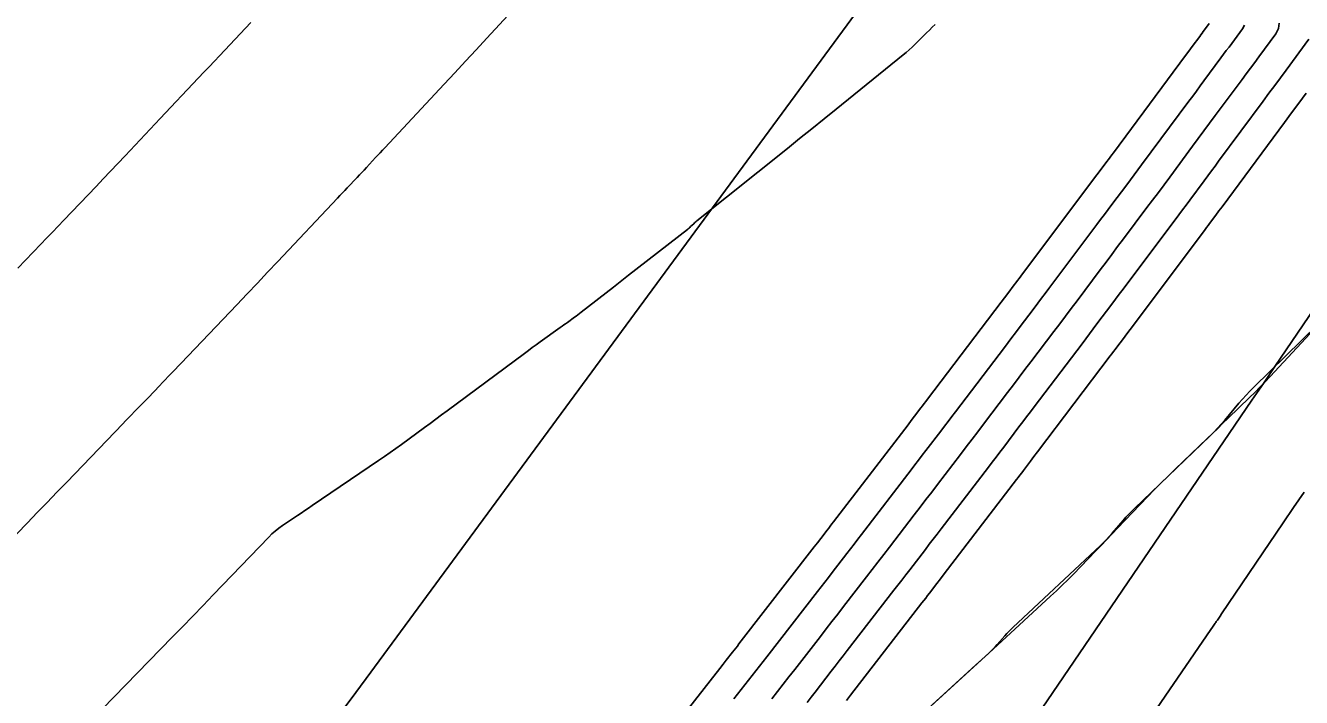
# Model space of a CAD drawing. Extents: x 1005228 to 1008882, y 1883389 to 1885754.
# Drawn here: x 1008253.35 to 1008294.8, y 1884710.91 to 1884732.75 of the extents above; entities that cross this region are included whole.
import ezdxf

# ---------------------------------------------------------------- set-up
doc = ezdxf.new("R2010")
doc.units = 0
for name, color, linetype in [('ATDIMS', 7, 'Continuous'), ('C-ANNO-NOTE', 7, 'Continuous'), ('TSOBSTACLE', 7, 'Continuous')]:
    doc.layers.add(name, color=color, linetype=linetype)

msp = doc.modelspace()

# ---------------------------------------------------------------- linework, layer by layer
at = {"layer": 'ATDIMS'}
for points in [[(1008255.472, 1884710.149), (1008258.113, 1884712.866), (1008258.448, 1884713.211), (1008258.783, 1884713.557), (1008259.117, 1884713.903), (1008259.451, 1884714.25), (1008261.251, 1884716.122), (1008261.355, 1884716.224), (1008261.464, 1884716.32), (1008261.577, 1884716.411), (1008261.696, 1884716.495), (1008262.182, 1884716.821), (1008262.303, 1884716.902), (1008262.424, 1884716.984), (1008262.545, 1884717.066), (1008262.666, 1884717.148), (1008264.817, 1884718.606), (1008265.007, 1884718.736), (1008265.195, 1884718.868), (1008265.382, 1884719.001), (1008265.568, 1884719.136), (1008266.309, 1884719.681), (1008266.494, 1884719.817), (1008266.679, 1884719.954), (1008266.864, 1884720.09), (1008267.048, 1884720.227), (1008269.558, 1884722.091), (1008269.685, 1884722.185), (1008269.812, 1884722.279), (1008269.94, 1884722.371), (1008270.068, 1884722.464), (1008270.723, 1884722.934), (1008270.781, 1884722.975), (1008270.838, 1884723.016), (1008270.895, 1884723.057), (1008270.952, 1884723.098), (1008271.181, 1884723.264), (1008271.238, 1884723.306), (1008271.294, 1884723.348), (1008271.351, 1884723.39), (1008271.406, 1884723.434), (1008272.448, 1884724.245), (1008272.942, 1884724.631), (1008274.854, 1884726.121), (1008274.881, 1884726.143), (1008274.907, 1884726.165), (1008274.933, 1884726.188), (1008274.958, 1884726.211), (1008275.057, 1884726.306), (1008275.082, 1884726.33), (1008275.108, 1884726.353), (1008275.134, 1884726.375), (1008275.16, 1884726.397), (1008278.102, 1884728.753), (1008278.499, 1884729.072), (1008278.896, 1884729.391), (1008279.292, 1884729.711), (1008279.688, 1884730.031), (1008281.861, 1884731.789), (1008281.961, 1884731.872), (1008282.06, 1884731.958), (1008282.156, 1884732.047), (1008282.25, 1884732.137), (1008282.622, 1884732.505), (1008282.715, 1884732.597), (1008282.808, 1884732.69), (1008282.9, 1884732.782)], [(1008280.02, 1884710.817), (1008280.147, 1884710.981), (1008282.473, 1884713.985), (1008282.534, 1884714.064), (1008282.594, 1884714.142), (1008282.654, 1884714.22), (1008282.715, 1884714.299), (1008282.955, 1884714.613), (1008283.076, 1884714.77), (1008283.196, 1884714.927), (1008285.542, 1884717.989), (1008285.599, 1884718.064), (1008285.656, 1884718.139), (1008285.713, 1884718.214), (1008285.77, 1884718.288), (1008285.998, 1884718.588), (1008286.111, 1884718.738), (1008286.225, 1884718.888), (1008288.59, 1884722.009), (1008288.644, 1884722.08), (1008288.698, 1884722.152), (1008288.752, 1884722.223), (1008288.805, 1884722.294), (1008289.019, 1884722.58), (1008289.126, 1884722.722), (1008289.233, 1884722.865), (1008291.618, 1884726.046), (1008291.668, 1884726.113), (1008291.718, 1884726.181), (1008291.769, 1884726.248), (1008291.819, 1884726.316), (1008292.02, 1884726.587), (1008292.12, 1884726.722), (1008292.221, 1884726.857), (1008294.249, 1884729.592), (1008294.483, 1884729.909), (1008294.718, 1884730.226), (1008294.952, 1884730.543)]]:
    msp.add_lwpolyline(points, dxfattribs=at)
at = {"layer": 'C-ANNO-NOTE'}
for points in [[(1008252.539, 1884696.517), (1008255.011, 1884699.762), (1008255.279, 1884700.111), (1008255.552, 1884700.457), (1008255.827, 1884700.8), (1008256.107, 1884701.14), (1008257.493, 1884702.813), (1008257.643, 1884702.994), (1008257.793, 1884703.175), (1008257.943, 1884703.355), (1008258.093, 1884703.535), (1008258.694, 1884704.257), (1008258.843, 1884704.437), (1008258.992, 1884704.619), (1008259.14, 1884704.801), (1008259.287, 1884704.984), (1008262.281, 1884708.739), (1008262.826, 1884709.429), (1008263.363, 1884710.124), (1008263.894, 1884710.824), (1008264.418, 1884711.529), (1008283.69, 1884737.738)], [(1008295.413, 1884723.831), (1008293.933, 1884721.661), (1008293.563, 1884721.118), (1008293.193, 1884720.575), (1008292.824, 1884720.032), (1008292.454, 1884719.489), (1008285.343, 1884709.032), (1008284.137, 1884707.255), (1008282.936, 1884705.474), (1008281.738, 1884703.691), (1008280.545, 1884701.905), (1008273.673, 1884691.593), (1008273.542, 1884691.383), (1008273.426, 1884691.165), (1008273.325, 1884690.94), (1008273.238, 1884690.708), (1008272.919, 1884689.766), (1008272.831, 1884689.535), (1008272.725, 1884689.313), (1008272.602, 1884689.101), (1008272.461, 1884688.897)]]:
    msp.add_lwpolyline(points, dxfattribs=at)
at = {"layer": 'TSOBSTACLE'}
for points in [[(1008251.714, 1884714.841), (1008253.413, 1884716.588), (1008253.732, 1884716.917), (1008254.051, 1884717.247), (1008254.37, 1884717.577), (1008254.688, 1884717.907), (1008256.506, 1884719.798), (1008256.603, 1884719.898), (1008256.7, 1884719.999), (1008256.797, 1884720.099), (1008256.894, 1884720.199), (1008257.29, 1884720.609), (1008257.383, 1884720.705), (1008257.476, 1884720.801), (1008257.569, 1884720.898), (1008257.661, 1884720.994), (1008258.032, 1884721.381), (1008258.124, 1884721.478), (1008258.217, 1884721.575), (1008258.309, 1884721.672), (1008258.402, 1884721.769), (1008260.217, 1884723.675), (1008260.55, 1884724.026), (1008260.883, 1884724.377), (1008261.215, 1884724.728), (1008261.546, 1884725.08), (1008263.486, 1884727.139), (1008263.565, 1884727.223), (1008263.643, 1884727.306), (1008263.722, 1884727.389), (1008263.8, 1884727.472), (1008264.122, 1884727.812), (1008264.197, 1884727.891), (1008264.273, 1884727.971), (1008264.348, 1884728.051), (1008264.423, 1884728.131), (1008264.724, 1884728.452), (1008264.799, 1884728.532), (1008264.874, 1884728.613), (1008264.949, 1884728.693), (1008265.024, 1884728.773), (1008266.953, 1884730.842), (1008267.3, 1884731.214), (1008267.645, 1884731.587), (1008267.991, 1884731.959), (1008268.335, 1884732.333), (1008270.393, 1884734.564)], [(1008253.099, 1884724.856), (1008253.848, 1884725.638), (1008254.035, 1884725.833), (1008254.222, 1884726.029), (1008254.408, 1884726.224), (1008254.595, 1884726.42), (1008255.641, 1884727.519), (1008255.877, 1884727.767), (1008256.113, 1884728.016), (1008256.349, 1884728.265), (1008256.584, 1884728.515), (1008257.719, 1884729.72), (1008257.895, 1884729.907), (1008258.071, 1884730.094), (1008258.248, 1884730.281), (1008258.424, 1884730.467), (1008259.145, 1884731.228), (1008259.314, 1884731.407), (1008259.484, 1884731.586), (1008259.653, 1884731.766), (1008259.821, 1884731.945), (1008260.496, 1884732.665), (1008260.665, 1884732.844)], [(1008291.807, 1884732.812), (1008291.652, 1884732.602), (1008291.613, 1884732.549), (1008291.574, 1884732.497), (1008291.535, 1884732.444), (1008291.497, 1884732.392), (1008291.252, 1884732.062), (1008291.144, 1884731.917), (1008291.036, 1884731.771), (1008288.692, 1884728.612), (1008288.639, 1884728.541), (1008288.586, 1884728.469), (1008288.532, 1884728.397), (1008288.479, 1884728.326), (1008288.264, 1884728.04), (1008288.157, 1884727.897), (1008288.05, 1884727.754), (1008285.682, 1884724.598), (1008285.629, 1884724.527), (1008285.576, 1884724.457), (1008285.523, 1884724.387), (1008285.47, 1884724.316), (1008285.257, 1884724.035), (1008285.15, 1884723.895), (1008285.044, 1884723.754), (1008282.651, 1884720.599), (1008282.599, 1884720.53), (1008282.546, 1884720.461), (1008282.494, 1884720.392), (1008282.441, 1884720.323), (1008282.23, 1884720.047), (1008282.124, 1884719.91), (1008282.019, 1884719.772), (1008279.599, 1884716.616), (1008279.547, 1884716.549), (1008279.495, 1884716.481), (1008279.443, 1884716.413), (1008279.391, 1884716.346), (1008279.182, 1884716.076), (1008279.077, 1884715.941), (1008278.973, 1884715.806), (1008276.527, 1884712.65), (1008276.476, 1884712.583), (1008276.424, 1884712.517), (1008276.372, 1884712.451), (1008276.321, 1884712.385), (1008276.114, 1884712.121), (1008276.01, 1884711.988), (1008275.907, 1884711.856), (1008273.434, 1884708.699)], [(1008294.078, 1884732.821), (1008294.06, 1884732.652), (1008293.964, 1884732.472), (1008293.419, 1884731.731), (1008293.282, 1884731.546), (1008293.146, 1884731.361), (1008293.009, 1884731.177), (1008292.873, 1884730.992), (1008292.002, 1884729.818), (1008291.817, 1884729.569), (1008291.632, 1884729.319), (1008291.447, 1884729.07), (1008291.262, 1884728.821), (1008290.522, 1884727.823), (1008290.337, 1884727.574), (1008290.152, 1884727.325), (1008289.966, 1884727.076), (1008289.78, 1884726.828), (1008289.018, 1884725.811), (1008288.83, 1884725.56), (1008288.642, 1884725.31), (1008288.454, 1884725.059), (1008288.266, 1884724.808), (1008287.511, 1884723.803), (1008287.324, 1884723.554), (1008287.137, 1884723.305), (1008286.949, 1884723.056), (1008286.761, 1884722.807), (1008286.008, 1884721.813), (1008285.819, 1884721.565), (1008285.631, 1884721.317), (1008285.443, 1884721.068), (1008285.254, 1884720.82), (1008284.474, 1884719.791), (1008284.288, 1884719.546), (1008284.101, 1884719.3), (1008283.914, 1884719.055), (1008283.726, 1884718.81), (1008282.975, 1884717.83), (1008282.788, 1884717.585), (1008282.6, 1884717.34), (1008282.412, 1884717.095), (1008282.224, 1884716.85), (1008281.417, 1884715.796), (1008281.231, 1884715.554), (1008281.044, 1884715.312), (1008280.858, 1884715.07), (1008280.671, 1884714.828), (1008279.923, 1884713.862), (1008279.736, 1884713.621), (1008279.548, 1884713.379), (1008279.361, 1884713.138), (1008279.174, 1884712.896), (1008278.338, 1884711.817), (1008278.153, 1884711.578), (1008277.967, 1884711.34), (1008277.781, 1884711.101), (1008277.595, 1884710.863)], [(1008276.363, 1884710.863), (1008276.482, 1884711.015), (1008276.958, 1884711.624), (1008277.077, 1884711.776), (1008277.196, 1884711.928), (1008277.314, 1884712.081), (1008277.433, 1884712.233), (1008279.074, 1884714.351), (1008279.193, 1884714.505), (1008279.313, 1884714.66), (1008279.433, 1884714.814), (1008279.552, 1884714.969), (1008280.031, 1884715.587), (1008280.15, 1884715.742), (1008280.27, 1884715.896), (1008280.389, 1884716.051), (1008280.508, 1884716.206), (1008282.122, 1884718.311), (1008282.242, 1884718.468), (1008282.362, 1884718.625), (1008282.482, 1884718.782), (1008282.603, 1884718.939), (1008283.083, 1884719.566), (1008283.204, 1884719.723), (1008283.323, 1884719.881), (1008283.443, 1884720.038), (1008283.563, 1884720.195), (1008285.149, 1884722.287), (1008285.27, 1884722.446), (1008285.391, 1884722.606), (1008285.511, 1884722.765), (1008285.632, 1884722.924), (1008286.115, 1884723.562), (1008286.236, 1884723.721), (1008286.356, 1884723.881), (1008286.477, 1884724.041), (1008286.597, 1884724.2), (1008288.157, 1884726.28), (1008288.278, 1884726.442), (1008288.399, 1884726.603), (1008288.521, 1884726.765), (1008288.642, 1884726.927), (1008289.127, 1884727.573), (1008289.248, 1884727.735), (1008289.369, 1884727.897), (1008289.489, 1884728.059), (1008289.61, 1884728.221), (1008291.145, 1884730.29), (1008291.267, 1884730.454), (1008291.388, 1884730.618), (1008291.51, 1884730.782), (1008291.631, 1884730.946), (1008292.185, 1884731.692), (1008292.272, 1884731.81), (1008292.36, 1884731.929), (1008292.448, 1884732.048), (1008292.535, 1884732.167), (1008292.885, 1884732.642), (1008292.947, 1884732.758)], [(1008295.042, 1884732.302), (1008294.302, 1884731.296), (1008294.117, 1884731.045), (1008293.932, 1884730.794), (1008293.746, 1884730.543), (1008293.561, 1884730.292), (1008292.111, 1884728.338), (1008291.994, 1884728.179), (1008291.876, 1884728.021), (1008291.759, 1884727.862), (1008291.641, 1884727.704), (1008291.171, 1884727.07), (1008291.053, 1884726.911), (1008290.935, 1884726.753), (1008290.817, 1884726.595), (1008290.699, 1884726.437), (1008289.125, 1884724.338), (1008289.005, 1884724.177), (1008288.884, 1884724.016), (1008288.763, 1884723.855), (1008288.642, 1884723.694), (1008288.159, 1884723.05), (1008288.038, 1884722.889), (1008287.917, 1884722.728), (1008287.796, 1884722.567), (1008287.674, 1884722.407), (1008286.119, 1884720.355), (1008285.995, 1884720.191), (1008285.871, 1884720.027), (1008285.747, 1884719.864), (1008285.623, 1884719.7), (1008285.127, 1884719.046), (1008285.003, 1884718.883), (1008284.879, 1884718.719), (1008284.754, 1884718.556), (1008284.629, 1884718.393), (1008283.092, 1884716.387), (1008282.965, 1884716.221), (1008282.838, 1884716.055), (1008282.711, 1884715.889), (1008282.583, 1884715.723), (1008282.074, 1884715.059), (1008281.947, 1884714.893), (1008281.819, 1884714.727), (1008281.691, 1884714.561), (1008281.563, 1884714.396), (1008280.045, 1884712.435), (1008279.915, 1884712.267), (1008279.784, 1884712.098), (1008279.653, 1884711.93), (1008279.523, 1884711.761), (1008279.001, 1884711.087), (1008278.87, 1884710.919), (1008278.739, 1884710.75)], [(1008281.373, 1884709.363), (1008284.651, 1884712.356), (1008284.72, 1884712.421), (1008284.787, 1884712.487), (1008284.852, 1884712.556), (1008284.915, 1884712.627), (1008285.164, 1884712.914), (1008285.227, 1884712.985), (1008285.292, 1884713.055), (1008285.359, 1884713.122), (1008285.427, 1884713.188), (1008288.269, 1884715.85), (1008288.368, 1884715.945), (1008288.464, 1884716.043), (1008288.558, 1884716.144), (1008288.649, 1884716.247), (1008289.007, 1884716.666), (1008289.097, 1884716.77), (1008289.19, 1884716.871), (1008289.286, 1884716.97), (1008289.384, 1884717.066), (1008291.823, 1884719.407), (1008291.95, 1884719.532), (1008292.074, 1884719.66), (1008292.194, 1884719.791), (1008292.31, 1884719.926), (1008292.77, 1884720.471), (1008292.887, 1884720.606), (1008293.006, 1884720.738), (1008293.129, 1884720.867), (1008293.254, 1884720.994), (1008295.318, 1884723.021)], [(1008281.894, 1884709.838), (1008284.228, 1884711.97), (1008284.51, 1884712.227), (1008284.79, 1884712.484), (1008285.071, 1884712.742), (1008285.351, 1884713), (1008286.651, 1884714.199), (1008286.84, 1884714.376), (1008287.026, 1884714.555), (1008287.21, 1884714.737), (1008287.391, 1884714.922), (1008288.11, 1884715.666), (1008288.29, 1884715.852), (1008288.469, 1884716.038), (1008288.649, 1884716.225), (1008288.828, 1884716.412), (1008289.798, 1884717.426), (1008290.02, 1884717.655), (1008290.244, 1884717.882), (1008290.471, 1884718.106), (1008290.7, 1884718.328), (1008291.735, 1884719.322), (1008291.908, 1884719.488), (1008292.08, 1884719.654), (1008292.252, 1884719.82), (1008292.424, 1884719.987), (1008293.112, 1884720.654), (1008293.283, 1884720.822), (1008293.452, 1884720.992), (1008293.618, 1884721.164), (1008293.782, 1884721.338), (1008295.085, 1884722.74)], [(1008294.884, 1884717.583), (1008294.546, 1884717.082), (1008294.207, 1884716.581), (1008292.206, 1884713.628), (1008292.155, 1884713.553), (1008292.069, 1884713.426), (1008292.052, 1884713.401), (1008292.035, 1884713.376), (1008292.018, 1884713.351), (1008292.001, 1884713.326), (1008291.912, 1884713.197), (1008291.859, 1884713.12), (1008289.831, 1884710.164)]]:
    msp.add_lwpolyline(points, dxfattribs=at)

doc.saveas('drawing.dxf')
